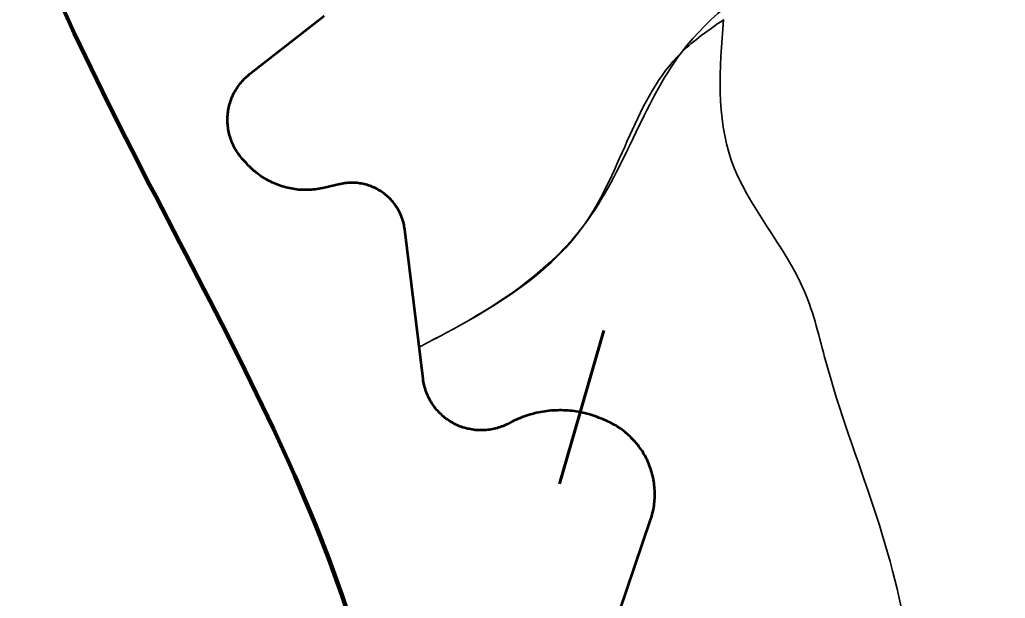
# Model space of a CAD drawing. Extents: x 553962 to 842807, y 8883888 to 9032388.
# Drawn here: x 613529 to 615383, y 8967515 to 8968604 of the extents above; entities that cross this region are included whole.
import ezdxf

# ---------------------------------------------------------------- set-up
doc = ezdxf.new("R2010")
doc.units = 0
doc.header["$LTSCALE"] = 150
for name, color, linetype, lineweight in [('20', 7, 'Continuous', 35), ('24', 7, 'Continuous', 25), ('40', 7, 'Continuous', 60), ('60', 7, 'Continuous', 53), ('9', 7, 'Continuous', 90)]:
    doc.layers.add(name, color=color, linetype=linetype, lineweight=lineweight)

msp = doc.modelspace()

# ---------------------------------------------------------------- linework, layer by layer
at = {"layer": '20'}
for p, q in [((614853.6, 8968604.1), (614852.8, 8968603.6)), ((614852.8, 8968603.6), (614853, 8968603.7))]:
    msp.add_line(p, q, dxfattribs=at)
for points in [[(614102.2, 8968611.4), (613962.4, 8968502.2), (613961, 8968501.1), (613958.7, 8968499.2), (613956.5, 8968497.2), (613954.3, 8968495.2), (613952.2, 8968493.1), (613950.1, 8968491), (613948.1, 8968488.8), (613946.2, 8968486.6), (613944.3, 8968484.3), (613942.5, 8968481.9), (613940.7, 8968479.5), (613939, 8968477.1), (613937.4, 8968474.6), (613935.8, 8968472.1), (613934.3, 8968469.5), (613932.9, 8968466.9), (613931.5, 8968464.3)], [(613931.5, 8968464.3), (613930.3, 8968461.6), (613929.1, 8968458.9), (613927.9, 8968456.2), (613926.9, 8968453.4), (613925.9, 8968450.6), (613925, 8968447.8), (613924.1, 8968444.9), (613923.4, 8968442.1), (613922.7, 8968439.2), (613922.1, 8968436.3), (613921.6, 8968433.3), (613921.1, 8968430.4), (613920.8, 8968427.5), (613920.5, 8968424.5), (613920.3, 8968421.6), (613920.2, 8968418.6), (613920.1, 8968415.6), (613920.2, 8968412.7), (613920.3, 8968409.7), (613920.5, 8968406.7), (613920.8, 8968403.8), (613921.1, 8968400.8), (613921.5, 8968397.9), (613922.1, 8968395), (613922.7, 8968392.1), (613923.3, 8968389.2), (613924.1, 8968386.3), (613924.9, 8968383.5), (613925.8, 8968380.6), (613926.8, 8968377.8), (613927.8, 8968375.1), (613929, 8968372.3), (613930.2, 8968369.6), (613931.4, 8968366.9), (613932.8, 8968364.3), (613934.2, 8968361.7), (613935.7, 8968359.1), (613937.2, 8968356.6), (613938.9, 8968354.1), (613940.6, 8968351.7), (613942.3, 8968349.3), (613944.1, 8968346.9), (613946, 8968344.6), (613947.9, 8968342.4), (613955.6, 8968333.8), (613956.8, 8968332.4), (613959.2, 8968329.8), (613961.6, 8968327.4), (613964.1, 8968325), (613966.7, 8968322.6), (613969.2, 8968320.3), (613971.9, 8968318.1), (613974.6, 8968315.9), (613977.3, 8968313.8), (613980.1, 8968311.7), (613982.9, 8968309.7), (613985.8, 8968307.8), (613988.8, 8968305.9), (613991.7, 8968304.1), (613994.7, 8968302.4), (613997.8, 8968300.8), (614000.8, 8968299.2), (614004, 8968297.7), (614007.1, 8968296.3), (614010.3, 8968294.9), (614013.5, 8968293.6), (614016.8, 8968292.4), (614020, 8968291.3), (614023.3, 8968290.2), (614026.7, 8968289.2), (614030, 8968288.3), (614033.4, 8968287.5), (614036.8, 8968286.7), (614040.2, 8968286.1), (614043.6, 8968285.5), (614047, 8968284.9), (614050.4, 8968284.5), (614053.9, 8968284.1), (614057.3, 8968283.9), (614060.8, 8968283.7), (614064.2, 8968283.5), (614067.7, 8968283.5), (614071.2, 8968283.6), (614074.6, 8968283.7), (614078.1, 8968283.9), (614081.5, 8968284.2), (614085, 8968284.5), (614088.4, 8968285), (614091.8, 8968285.5), (614095.3, 8968286.1), (614098.7, 8968286.8), (614102, 8968287.5), (614131.4, 8968294.4), (614132.5, 8968294.7), (614135.3, 8968295.2), (614138.1, 8968295.8), (614140.8, 8968296.2), (614143.7, 8968296.5), (614146.5, 8968296.8), (614149.3, 8968297)], [(614149.3, 8968297), (614152.1, 8968297.1), (614155, 8968297.1), (614157.8, 8968297), (614160.6, 8968296.9), (614163.4, 8968296.7), (614166.2, 8968296.4), (614169, 8968296), (614171.8, 8968295.5), (614174.6, 8968295), (614177.4, 8968294.4), (614180.1, 8968293.7), (614182.8, 8968292.9), (614185.5, 8968292.1), (614188.2, 8968291.2), (614190.8, 8968290.2), (614193.5, 8968289.1), (614196.1, 8968288), (614198.6, 8968286.7), (614201.1, 8968285.4), (614203.6, 8968284.1), (614206.1, 8968282.7), (614208.5, 8968281.2), (614210.8, 8968279.6), (614213.1, 8968278), (614215.4, 8968276.3), (614217.6, 8968274.5), (614219.8, 8968272.7), (614221.9, 8968270.8), (614223.9, 8968268.9), (614225.9, 8968266.9), (614227.9, 8968264.8), (614229.8, 8968262.7), (614231.6, 8968260.5), (614233.3, 8968258.3), (614235.1, 8968256.1), (614236.7, 8968253.8), (614238.3, 8968251.4), (614239.8, 8968249), (614241.2, 8968246.6), (614242.6, 8968244.1), (614243.9, 8968241.6), (614245.1, 8968239), (614246.2, 8968236.5), (614247.3, 8968233.8), (614248.3, 8968231.2), (614249.2, 8968228.5), (614250.1, 8968225.8), (614250.9, 8968223.1), (614251.6, 8968220.4), (614252.2, 8968217.6), (614252.7, 8968214.8), (614253.2, 8968212), (614253.6, 8968209.2), (614280.7, 8967987.8)], [(614280.8, 8967987.3), (614288, 8967928), (614288.4, 8967925.1), (614288.9, 8967922.2), (614289.4, 8967919.3), (614290.1, 8967916.4), (614290.8, 8967913.5), (614291.6, 8967910.6), (614292.5, 8967907.8), (614293.4, 8967905), (614294.4, 8967902.2), (614295.5, 8967899.5), (614296.7, 8967896.7), (614297.9, 8967894), (614299.2, 8967891.4), (614300.6, 8967888.7), (614302.1, 8967886.2), (614303.6, 8967883.6), (614305.2, 8967881.1), (614306.8, 8967878.7), (614308.6, 8967876.2), (614310.3, 8967873.9), (614312.2, 8967871.6), (614314.1, 8967869.3), (614316.1, 8967867.1), (614318.1, 8967864.9), (614320.2, 8967862.8), (614322.4, 8967860.8), (614324.6, 8967858.8), (614326.8, 8967856.8), (614329.1, 8967855), (614331.5, 8967853.2), (614333.9, 8967851.4), (614336.3, 8967849.8), (614338.8, 8967848.2), (614341.4, 8967846.6), (614343.9, 8967845.1), (614346.6, 8967843.7), (614349.2, 8967842.4), (614351.9, 8967841.2), (614354.6, 8967840), (614357.3, 8967838.8), (614360.1, 8967837.8), (614362.9, 8967836.8), (614365.8, 8967836), (614368.6, 8967835.2), (614371.5, 8967834.4), (614374.4, 8967833.8)], [(614374.4, 8967833.8), (614377.3, 8967833.2), (614380.2, 8967832.7), (614383.2, 8967832.3), (614386.1, 8967831.9), (614389.1, 8967831.7), (614392, 8967831.5), (614395, 8967831.4), (614398, 8967831.4), (614400.9, 8967831.4), (614403.9, 8967831.6), (614406.8, 8967831.8), (614409.8, 8967832.1), (614412.7, 8967832.5), (614415.7, 8967832.9), (614418.6, 8967833.5), (614421.5, 8967834.1), (614424.4, 8967834.8), (614427.2, 8967835.6), (614430.1, 8967836.4), (614432.9, 8967837.3), (614435.7, 8967838.3), (614438.5, 8967839.4), (614441.2, 8967840.6), (614443.9, 8967841.8), (614446.6, 8967843.1), (614455.8, 8967847.7), (614455.9, 8967847.8), (614459.5, 8967849.5), (614463.1, 8967851.2), (614466.8, 8967852.8), (614470.5, 8967854.4), (614474.2, 8967855.8), (614478, 8967857.2), (614481.7, 8967858.5), (614485.5, 8967859.8), (614489.4, 8967860.9), (614493.2, 8967862), (614497.1, 8967863), (614501, 8967864), (614504.9, 8967864.8), (614508.8, 8967865.6), (614512.7, 8967866.3), (614516.7, 8967866.9), (614520.7, 8967867.4), (614524.6, 8967867.9), (614528.6, 8967868.3), (614532.6, 8967868.6), (614536.6, 8967868.8), (614540.6, 8967868.9), (614544.6, 8967869), (614548.6, 8967869), (614552.6, 8967868.9), (614556.6, 8967868.7), (614560.6, 8967868.4), (614564.6, 8967868.1), (614568.5, 8967867.7), (614572.5, 8967867.2), (614576.5, 8967866.6), (614580.4, 8967865.9), (614584.3, 8967865.2), (614588.3, 8967864.4), (614592.2, 8967863.5), (614596, 8967862.5), (614599.9, 8967861.5), (614603.7, 8967860.3), (614607.6, 8967859.1), (614611.3, 8967857.8), (614615.1, 8967856.5), (614618.8, 8967855.1), (614622.6, 8967853.6), (614626.2, 8967852), (614634.4, 8967848.4), (614635, 8967848.1), (614638.1, 8967846.7), (614641.2, 8967845.2), (614644.3, 8967843.6), (614647.3, 8967841.9), (614650.3, 8967840.2), (614653.3, 8967838.4), (614656.2, 8967836.5), (614659.1, 8967834.6), (614661.9, 8967832.6), (614664.7, 8967830.5), (614667.4, 8967828.4), (614670.1, 8967826.2), (614672.8, 8967823.9), (614675.3, 8967821.6), (614677.9, 8967819.2), (614680.3, 8967816.8), (614682.7, 8967814.3), (614685.1, 8967811.8), (614687.4, 8967809.2), (614689.6, 8967806.5), (614691.8, 8967803.8), (614693.9, 8967801.1), (614696, 8967798.3), (614697.9, 8967795.5), (614699.8, 8967792.6), (614701.7, 8967789.6), (614703.5, 8967786.7)], [(614703.5, 8967786.7), (614705.2, 8967783.7), (614706.8, 8967780.6), (614708.4, 8967777.5), (614709.9, 8967774.4), (614711.3, 8967771.2), (614712.7, 8967768.1), (614713.9, 8967764.8), (614715.1, 8967761.6), (614716.3, 8967758.3), (614717.3, 8967755), (614718.3, 8967751.7), (614719.2, 8967748.3), (614720, 8967745), (614720.8, 8967741.6), (614721.4, 8967738.2), (614722, 8967734.8), (614722.5, 8967731.3), (614722.9, 8967727.9), (614723.3, 8967724.5), (614723.6, 8967721), (614723.7, 8967717.5), (614723.8, 8967714.1), (614723.9, 8967710.6), (614723.8, 8967707.2), (614723.7, 8967703.7), (614723.5, 8967700.2), (614723.2, 8967696.8), (614722.8, 8967693.3), (614722.4, 8967689.9), (614721.8, 8967686.5), (614721.2, 8967683.1), (614720.5, 8967679.7), (614719.8, 8967676.3), (614718.9, 8967672.9), (614718, 8967669.6), (614717, 8967666.3), (614715.9, 8967663), (614642.3, 8967445.7)]]:
    msp.add_lwpolyline(points, dxfattribs=at)
for points in [[(616903.3, 8969787.5), (616849.8, 8969518.7), (616787.6, 8969356.7), (616717, 8969302.7), (616613.2, 8969082.5), (616393.2, 8969186.4), (616061.1, 8969144.8), (615625.2, 8968887.3), (615255.7, 8968800.1), (614774.1, 8968542.5), (614591.5, 8968218.5), (614354.8, 8968027.4), (614280.7, 8967988.1)], [(614280.7, 8967988.1), (614354.8, 8968027.4), (614591.5, 8968218.5), (614774.1, 8968542.5), (614853, 8968603.7)], [(614853, 8968603.7), (614774.1, 8968542.5), (614591.5, 8968218.5), (614354.8, 8968027.4), (614280.7, 8967988.1)], [(615175.1, 8967054.9), (615199.6, 8967411.6), (615045.5, 8967960.8), (615005.4, 8968092.7), (614867.8, 8968339.4), (614852.8, 8968603.6)], [(614852.8, 8968603.6), (614867.8, 8968339.4), (615005.4, 8968092.7), (615045.5, 8967960.8), (615199.6, 8967411.6), (615175.1, 8967054.9)], [(615175.1, 8967054.9), (615199.6, 8967411.6), (615045.5, 8967960.8), (615005.4, 8968092.7), (614867.8, 8968339.4), (614852.8, 8968603.6)]]:
    msp.add_spline(points, degree=3, dxfattribs=at)
at = {"layer": '24'}
msp.add_spline([(612786.7, 8968107.3), (612801.6, 8968128.4), (612825.4, 8968137.6), (612841.8, 8968141.2), (612849.1, 8968135.7), (612863.8, 8968104.6), (612885.7, 8968091.8), (612907.7, 8968095.5), (612936.9, 8968110.1), (612958.9, 8968126.6), (613002.8, 8968135.7), (613019.2, 8968144.9), (613052.1, 8968168.7), (613075.9, 8968223.6), (613149.1, 8968256.5), (613222.2, 8968346.2), (613291.7, 8968393.7), (613379.5, 8968463.3), (613410.6, 8968499.9), (613419.7, 8968521.8), (613428.9, 8968573.1), (613434.3, 8968587.7), (613492.9, 8968642.6), (613500.2, 8968675.6), (613500.2, 8968774.4), (613520.8, 8968819.7), (613563.5, 8968810.2), (613601.5, 8968781.7), (613573, 8968914.7), (613639.4, 8969062), (613682.2, 8969190.2), (613720.1, 8969337.5), (613710.7, 8969399.2), (613677.4, 8969432.5), (613601.5, 8969437.2), (613577.7, 8969451.5), (613558.7, 8969522.8), (613558.7, 8969603.5), (613644.2, 8969670), (613758.1, 8969741.3), (613791.3, 8969793.5), (613772.4, 8969850.5), (613667.9, 8969964.5), (613648.9, 8970026.3), (613691.7, 8970145), (613767.6, 8970301.8), (613881.6, 8970377.8), (613929, 8970392), (613962.2, 8970444.3), (613976.5, 8970529.8), (614009.7, 8970567.8), (614047.7, 8970658), (614166.4, 8970700.8), (614261.3, 8970800.5), (614342, 8970890.8), (614437, 8970938.3), (614503.4, 8971071.3), (614560.4, 8971137.8), (614584.1, 8971209.1), (614565.1, 8971304.1), (614531.9, 8971432.3), (614503.4, 8971489.3), (614403.7, 8971541.6), (614384.7, 8971608.1), (614399, 8971741.1), (614508.2, 8971921.6), (614660.1, 8972083.1), (614712.3, 8972154.3), (614750.3, 8972154.3), (614793, 8972097.3), (614854.7, 8972064.1), (614873.7, 8972111.6), (614816.7, 8972387.1), (614812, 8972505.8), (614840.4, 8972594.7), (614887.9, 8972703.9), (614973.4, 8972751.4), (615039.8, 8972760.9), (615187, 8972836.9), (615272.4, 8972998.4), (615315.2, 8973159.9), (615348.4, 8973316.7)], degree=3, dxfattribs=at)
at = {"layer": '40'}
msp.add_line((614544.7, 8967730.6), (614627.8, 8968018.9), dxfattribs=at)
at = {"layer": '60'}
for points in [[(613931.5, 8968464.3), (613932.9, 8968466.9), (613934.3, 8968469.5), (613935.8, 8968472.1), (613937.4, 8968474.6), (613939, 8968477.1), (613940.7, 8968479.5), (613942.5, 8968481.9), (613944.3, 8968484.3), (613946.2, 8968486.6), (613948.1, 8968488.8), (613950.1, 8968491), (613952.2, 8968493.1), (613954.3, 8968495.2), (613956.5, 8968497.2), (613958.7, 8968499.2), (613961, 8968501.1), (613962.4, 8968502.2), (614102.2, 8968611.4)], [(614149.3, 8968297), (614146.5, 8968296.8), (614143.7, 8968296.5), (614140.8, 8968296.2), (614138.1, 8968295.8), (614135.3, 8968295.2), (614132.5, 8968294.7), (614131.4, 8968294.4), (614102, 8968287.5), (614098.7, 8968286.8), (614095.3, 8968286.1), (614091.8, 8968285.5), (614088.4, 8968285), (614085, 8968284.5), (614081.5, 8968284.2), (614078.1, 8968283.9), (614074.6, 8968283.7), (614071.2, 8968283.6), (614067.7, 8968283.5), (614064.2, 8968283.5), (614060.8, 8968283.7), (614057.3, 8968283.9), (614053.9, 8968284.1), (614050.4, 8968284.5), (614047, 8968284.9), (614043.6, 8968285.5), (614040.2, 8968286.1), (614036.8, 8968286.7), (614033.4, 8968287.5), (614030, 8968288.3), (614026.7, 8968289.2), (614023.3, 8968290.2), (614020, 8968291.3), (614016.8, 8968292.4), (614013.5, 8968293.6), (614010.3, 8968294.9), (614007.1, 8968296.3), (614004, 8968297.7), (614000.8, 8968299.2), (613997.8, 8968300.8), (613994.7, 8968302.4), (613991.7, 8968304.1), (613988.8, 8968305.9), (613985.8, 8968307.8), (613982.9, 8968309.7), (613980.1, 8968311.7), (613977.3, 8968313.8), (613974.6, 8968315.9), (613971.9, 8968318.1), (613969.2, 8968320.3), (613966.7, 8968322.6), (613964.1, 8968325), (613961.6, 8968327.4), (613959.2, 8968329.8), (613956.8, 8968332.4), (613955.6, 8968333.8), (613947.9, 8968342.4), (613946, 8968344.6), (613944.1, 8968346.9), (613942.3, 8968349.3), (613940.6, 8968351.7), (613938.9, 8968354.1), (613937.2, 8968356.6), (613935.7, 8968359.1), (613934.2, 8968361.7), (613932.8, 8968364.3), (613931.4, 8968366.9), (613930.2, 8968369.6), (613929, 8968372.3), (613927.8, 8968375.1), (613926.8, 8968377.8), (613925.8, 8968380.6), (613924.9, 8968383.5), (613924.1, 8968386.3), (613923.3, 8968389.2), (613922.7, 8968392.1), (613922.1, 8968395), (613921.5, 8968397.9), (613921.1, 8968400.8), (613920.8, 8968403.8), (613920.5, 8968406.7), (613920.3, 8968409.7), (613920.2, 8968412.7), (613920.1, 8968415.6), (613920.2, 8968418.6), (613920.3, 8968421.6), (613920.5, 8968424.5), (613920.8, 8968427.5), (613921.1, 8968430.4), (613921.6, 8968433.3), (613922.1, 8968436.3), (613922.7, 8968439.2), (613923.4, 8968442.1), (613924.1, 8968444.9), (613925, 8968447.8), (613925.9, 8968450.6), (613926.9, 8968453.4), (613927.9, 8968456.2), (613929.1, 8968458.9), (613930.3, 8968461.6), (613931.5, 8968464.3)], [(614374.4, 8967833.8), (614371.5, 8967834.4), (614368.6, 8967835.2), (614365.8, 8967836), (614362.9, 8967836.8), (614360.1, 8967837.8), (614357.3, 8967838.8), (614354.6, 8967840), (614351.9, 8967841.2), (614349.2, 8967842.4), (614346.6, 8967843.7), (614343.9, 8967845.1), (614341.4, 8967846.6), (614338.8, 8967848.2), (614336.3, 8967849.8), (614333.9, 8967851.4), (614331.5, 8967853.2), (614329.1, 8967855), (614326.8, 8967856.8), (614324.6, 8967858.8), (614322.4, 8967860.8), (614320.2, 8967862.8), (614318.1, 8967864.9), (614316.1, 8967867.1), (614314.1, 8967869.3), (614312.2, 8967871.6), (614310.3, 8967873.9), (614308.6, 8967876.2), (614306.8, 8967878.7), (614305.2, 8967881.1), (614303.6, 8967883.6), (614302.1, 8967886.2), (614300.6, 8967888.7), (614299.2, 8967891.4), (614297.9, 8967894), (614296.7, 8967896.7), (614295.5, 8967899.5), (614294.4, 8967902.2), (614293.4, 8967905), (614292.5, 8967907.8), (614291.6, 8967910.6), (614290.8, 8967913.5), (614290.1, 8967916.4), (614289.4, 8967919.3), (614288.9, 8967922.2), (614288.4, 8967925.1), (614288, 8967928), (614253.6, 8968209.2), (614253.2, 8968212), (614252.7, 8968214.8), (614252.2, 8968217.6), (614251.6, 8968220.4), (614250.9, 8968223.1), (614250.1, 8968225.8), (614249.2, 8968228.5), (614248.3, 8968231.2), (614247.3, 8968233.8), (614246.2, 8968236.5), (614245.1, 8968239), (614243.9, 8968241.6), (614242.6, 8968244.1), (614241.2, 8968246.6), (614239.8, 8968249), (614238.3, 8968251.4), (614236.7, 8968253.8), (614235.1, 8968256.1), (614233.3, 8968258.3), (614231.6, 8968260.5), (614229.8, 8968262.7), (614227.9, 8968264.8), (614225.9, 8968266.9), (614223.9, 8968268.9), (614221.9, 8968270.8), (614219.8, 8968272.7), (614217.6, 8968274.5), (614215.4, 8968276.3), (614213.1, 8968278), (614210.8, 8968279.6), (614208.5, 8968281.2), (614206.1, 8968282.7), (614203.6, 8968284.1), (614201.1, 8968285.4), (614198.6, 8968286.7), (614196.1, 8968288), (614193.5, 8968289.1), (614190.8, 8968290.2), (614188.2, 8968291.2), (614185.5, 8968292.1), (614182.8, 8968292.9), (614180.1, 8968293.7), (614177.4, 8968294.4), (614174.6, 8968295), (614171.8, 8968295.5), (614169, 8968296), (614166.2, 8968296.4), (614163.4, 8968296.7), (614160.6, 8968296.9), (614157.8, 8968297), (614155, 8968297.1), (614152.1, 8968297.1), (614149.3, 8968297)], [(614703.5, 8967786.7), (614701.7, 8967789.6), (614699.8, 8967792.6), (614697.9, 8967795.5), (614696, 8967798.3), (614693.9, 8967801.1), (614691.8, 8967803.8), (614689.6, 8967806.5), (614687.4, 8967809.2), (614685.1, 8967811.8), (614682.7, 8967814.3), (614680.3, 8967816.8), (614677.9, 8967819.2), (614675.3, 8967821.6), (614672.8, 8967823.9), (614670.1, 8967826.2), (614667.4, 8967828.4), (614664.7, 8967830.5), (614661.9, 8967832.6), (614659.1, 8967834.6), (614656.2, 8967836.5), (614653.3, 8967838.4), (614650.3, 8967840.2), (614647.3, 8967841.9), (614644.3, 8967843.6), (614641.2, 8967845.2), (614638.1, 8967846.7), (614635, 8967848.1), (614634.4, 8967848.4), (614626.2, 8967852), (614622.6, 8967853.6), (614618.8, 8967855.1), (614615.1, 8967856.5), (614611.3, 8967857.8), (614607.6, 8967859.1), (614603.7, 8967860.3), (614599.9, 8967861.5), (614596, 8967862.5), (614592.2, 8967863.5), (614588.3, 8967864.4), (614584.3, 8967865.2), (614580.4, 8967865.9), (614576.5, 8967866.6), (614572.5, 8967867.2), (614568.5, 8967867.7), (614564.6, 8967868.1), (614560.6, 8967868.4), (614556.6, 8967868.7), (614552.6, 8967868.9), (614548.6, 8967869), (614544.6, 8967869), (614540.6, 8967868.9), (614536.6, 8967868.8), (614532.6, 8967868.6), (614528.6, 8967868.3), (614524.6, 8967867.9), (614520.7, 8967867.4), (614516.7, 8967866.9), (614512.7, 8967866.3), (614508.8, 8967865.6), (614504.9, 8967864.8), (614501, 8967864), (614497.1, 8967863), (614493.2, 8967862), (614489.4, 8967860.9), (614485.5, 8967859.8), (614481.7, 8967858.5), (614478, 8967857.2), (614474.2, 8967855.8), (614470.5, 8967854.4), (614466.8, 8967852.8), (614463.1, 8967851.2), (614459.5, 8967849.5), (614455.9, 8967847.8), (614455.8, 8967847.7), (614446.6, 8967843.1), (614443.9, 8967841.8), (614441.2, 8967840.6), (614438.5, 8967839.4), (614435.7, 8967838.3), (614432.9, 8967837.3), (614430.1, 8967836.4), (614427.2, 8967835.6), (614424.4, 8967834.8), (614421.5, 8967834.1), (614418.6, 8967833.5), (614415.7, 8967832.9), (614412.7, 8967832.5), (614409.8, 8967832.1), (614406.8, 8967831.8), (614403.9, 8967831.6), (614400.9, 8967831.4), (614398, 8967831.4), (614395, 8967831.4), (614392, 8967831.5), (614389.1, 8967831.7), (614386.1, 8967831.9), (614383.2, 8967832.3), (614380.2, 8967832.7), (614377.3, 8967833.2), (614374.4, 8967833.8)], [(614642.3, 8967445.7), (614715.9, 8967663), (614717, 8967666.3), (614718, 8967669.6), (614718.9, 8967672.9), (614719.8, 8967676.3), (614720.5, 8967679.7), (614721.2, 8967683.1), (614721.8, 8967686.5), (614722.4, 8967689.9), (614722.8, 8967693.3), (614723.2, 8967696.8), (614723.5, 8967700.2), (614723.7, 8967703.7), (614723.8, 8967707.2), (614723.9, 8967710.6), (614723.8, 8967714.1), (614723.7, 8967717.5), (614723.6, 8967721), (614723.3, 8967724.5), (614722.9, 8967727.9), (614722.5, 8967731.3), (614722, 8967734.8), (614721.4, 8967738.2), (614720.8, 8967741.6), (614720, 8967745), (614719.2, 8967748.3), (614718.3, 8967751.7), (614717.3, 8967755), (614716.3, 8967758.3), (614715.1, 8967761.6), (614713.9, 8967764.8), (614712.7, 8967768.1), (614711.3, 8967771.2), (614709.9, 8967774.4), (614708.4, 8967777.5), (614706.8, 8967780.6), (614705.2, 8967783.7), (614703.5, 8967786.7)]]:
    msp.add_lwpolyline(points, dxfattribs=at)
at = {"layer": '9'}
for points in [[(607019.9, 8987628.8), (608117.9, 8987072.5), (609319, 8986220.3), (609831, 8985717.6), (610444.6, 8985240.9), (611083, 8984865.7), (611314.6, 8984437), (611367.4, 8984108.2), (611371.5, 8983424.7), (611351.3, 8982538.5), (611228.8, 8981727.5), (611158.3, 8980739.6), (611137.7, 8979929.4), (611547.1, 8979552.5), (611828.5, 8979301.3), (612340.6, 8978773.3), (612648.8, 8978294.5), (612832.8, 8977308.5), (612940.5, 8976321.9), (612949.5, 8974803), (612829.3, 8973612.2), (613105.4, 8971372.7), (613572.8, 8968712.3), (614200.8, 8967292.3), (614110, 8965907), (613645.9, 8964639.4)], [(592698.5, 8977198.4), (599903.5, 8973292.7), (608459.2, 8968138.2), (612674.8, 8965332.6), (616842, 8962096.4), (620005, 8958671.2), (621134, 8957974.7), (621473.4, 8956805.3), (621586.2, 8956597.5)]]:
    msp.add_spline(points, degree=3, dxfattribs=at)

doc.saveas('drawing.dxf')
